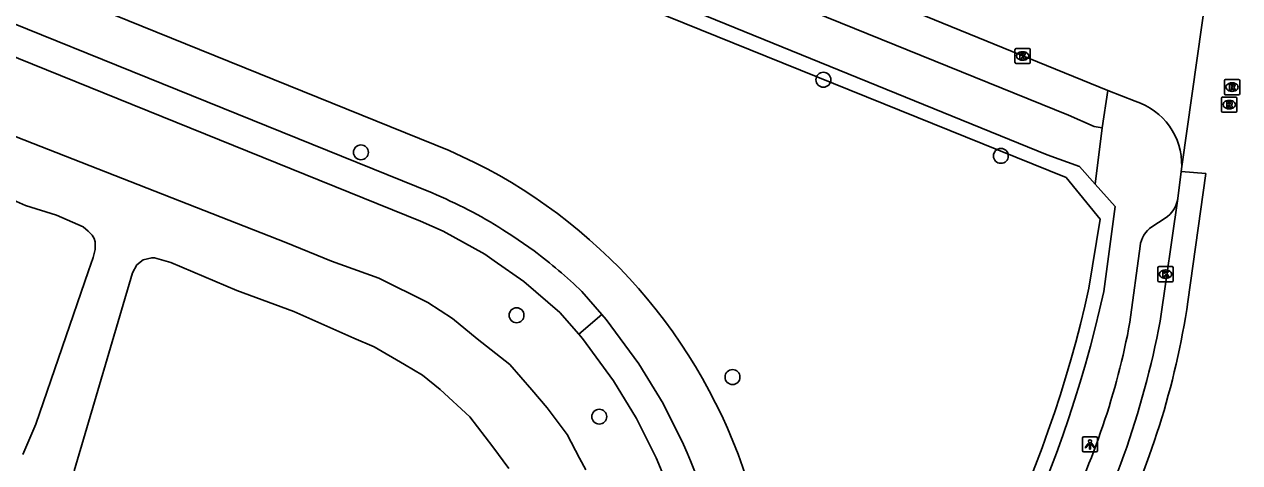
# Model space of a CAD drawing. Extents: x 163010 to 163853, y 382793 to 383982.
# Drawn here: x 163645.6 to 163725.4, y 383028.8 to 383057.6 of the extents above; entities that cross this region are included whole.
import ezdxf

# ---------------------------------------------------------------- set-up
doc = ezdxf.new("R2010")
doc.units = 0
for name, color, linetype in [('IMGEO_Boom', 7, 'Continuous'), ('IMGEO_Groenvoorziening', 7, 'Continuous'), ('IMGEO_Hek', 7, 'Continuous'), ('IMGEO_Kolk', 7, 'Continuous'), ('IMGEO_Lichtpunt', 7, 'Continuous'), ('IMGEO_Rijbaan_lokaal_open', 7, 'Continuous'), ('IMGEO_Rioolput', 7, 'Continuous'), ('IMGEO_Voetpad_gesloten', 7, 'Continuous'), ('IMGEO_Voetpad_open', 7, 'Continuous')]:
    doc.layers.add(name, color=color, linetype=linetype)

msp = doc.modelspace()

# ---------------------------------------------------------------- linework, layer by layer
at = {"layer": 'IMGEO_Boom'}
for centre in [(163698.09, 383053.976), (163667.727, 383049.213), (163709.739, 383048.982), (163677.943, 383038.525), (163692.121, 383034.463), (163683.373, 383031.869)]:
    msp.add_circle(centre, 0.489, dxfattribs=at)
at = {"layer": 'IMGEO_Groenvoorziening'}
for points in [[(163551.925, 383113.604), (163682.332, 383060.389), (163714.021, 383047.565), (163716.256, 383044.834), (163715.519, 383040.306)], [(163673.52, 383049.327), (163538.918, 383103.782)], [(163535.444, 383101.951), (163672.395, 383046.546)], [(163682.026, 383037.276), (163680.783, 383038.707), (163678.419, 383040.746), (163676.469, 383042.1), (163675.855, 383042.527), (163673.119, 383044.03), (163671.636, 383044.697), (163533.814, 383100.455)], [(163677.052, 383044.136), (163677.707, 383043.714), (163679.098, 383042.74)], [(163682.233, 383040.085), (163683.551, 383038.568)], [(163683.551, 383038.568), (163682.026, 383037.276)], [(163683.551, 383038.568), (163683.827, 383038.25), (163685.978, 383035.339), (163687.562, 383032.722), (163688.909, 383030.036)], [(163682.026, 383037.276), (163682.266, 383036.999), (163684.316, 383034.226), (163685.811, 383031.755), (163687.106, 383029.174), (163687.828, 383027.443), (163688.772, 383024.507), (163689.403, 383021.488), (163689.716, 383018.419), (163689.706, 383015.335), (163689.374, 383012.269), (163689.121, 383011.138), (163688.055, 383007.549), (163686.619, 383004.09), (163684.239, 383000), (163679.609, 382994.077), (163678.367, 382992.808)]]:
    msp.add_lwpolyline(points, dxfattribs=at)
for centre, radius, start, end in [((163659.443, 383016.947), 35.307, 331.79859, 66.50299), ((163660.206, 383017.288), 31.696, 57.89357, 67.38325), ((163660.03, 383017.047), 31.996, 46.05821, 53.41993), ((163638.118, 383057.337), 79.253, 319.53551, 347.59049), ((163660.308, 383016.973), 31.443, 350.7265, 24.54765)]:
    msp.add_arc(centre, radius, start, end, dxfattribs=at)
at = {"layer": 'IMGEO_Hek'}
for points in [[(163533.814, 383100.455), (163671.636, 383044.697), (163673.119, 383044.03), (163675.855, 383042.527), (163676.469, 383042.1)], [(163676.469, 383042.1), (163678.419, 383040.746), (163680.783, 383038.707), (163682.026, 383037.276), (163682.266, 383036.999), (163684.316, 383034.226), (163685.811, 383031.755), (163687.106, 383029.174), (163687.828, 383027.443), (163688.772, 383024.507), (163689.403, 383021.488), (163689.716, 383018.419), (163689.706, 383015.335), (163689.374, 383012.269), (163689.121, 383011.138), (163688.055, 383007.549), (163686.619, 383004.09), (163684.239, 383000), (163679.609, 382994.077), (163678.367, 382992.808)]]:
    msp.add_lwpolyline(points, dxfattribs=at)
at = {"layer": 'IMGEO_Kolk'}
for p, q in [((163710.666, 383055.111), (163710.666, 383055.963)), ((163710.741, 383056.037), (163711.593, 383056.037)), ((163711.154, 383055.817), (163711.179, 383055.817)), ((163711.667, 383055.963), (163711.667, 383055.111)), ((163711.593, 383055.037), (163710.741, 383055.037)), ((163711.177, 383055.257), (163711.152, 383055.257)), ((163720.048, 383040.791), (163720.048, 383041.643)), ((163720.123, 383041.717), (163720.975, 383041.717)), ((163720.536, 383041.497), (163720.561, 383041.497)), ((163721.049, 383041.643), (163721.049, 383040.791)), ((163720.975, 383040.717), (163720.123, 383040.717)), ((163720.559, 383040.937), (163720.534, 383040.937))]:
    msp.add_line(p, q, dxfattribs=at)
for points in [[(163710.666, 383055.111), (163710.666, 383055.963)], [(163710.741, 383056.037), (163711.593, 383056.037)], [(163710.987, 383055.737), (163711.11, 383055.737), (163711.11, 383055.586), (163711.24, 383055.737), (163711.404, 383055.737), (163711.258, 383055.586), (163711.411, 383055.337), (163711.259, 383055.337), (163711.174, 383055.501), (163711.11, 383055.434), (163711.11, 383055.337), (163710.987, 383055.337), (163710.987, 383055.737)], [(163711.667, 383055.963), (163711.667, 383055.111)], [(163711.593, 383055.037), (163710.741, 383055.037)], [(163720.048, 383040.791), (163720.048, 383041.643)], [(163720.123, 383041.717), (163720.975, 383041.717)], [(163720.369, 383041.417), (163720.492, 383041.417), (163720.492, 383041.266), (163720.622, 383041.417), (163720.786, 383041.417), (163720.64, 383041.266), (163720.793, 383041.017), (163720.641, 383041.017), (163720.556, 383041.181), (163720.492, 383041.114), (163720.492, 383041.017), (163720.369, 383041.017), (163720.369, 383041.417)], [(163721.049, 383041.643), (163721.049, 383040.791)], [(163720.975, 383040.717), (163720.123, 383040.717)]]:
    msp.add_lwpolyline(points, dxfattribs=at)
for centre, start, end in [((163710.743, 383055.961), 91.55205, 178.44795), ((163710.743, 383055.961), 91.55205, 178.44795), ((163711.591, 383055.961), 1.55205, 88.44795), ((163711.591, 383055.961), 1.55205, 88.44795), ((163710.743, 383055.113), 181.55205, 268.44795), ((163710.743, 383055.113), 181.55205, 268.44795), ((163711.591, 383055.113), 271.55205, 358.44795), ((163711.591, 383055.113), 271.55205, 358.44795), ((163720.125, 383041.641), 91.55205, 178.44795), ((163720.125, 383041.641), 91.55205, 178.44795), ((163720.973, 383041.641), 1.55205, 88.44795), ((163720.973, 383041.641), 1.55205, 88.44795), ((163720.125, 383040.793), 181.55205, 268.44795), ((163720.125, 383040.793), 181.55205, 268.44795), ((163720.973, 383040.793), 271.55205, 358.44795), ((163720.973, 383040.793), 271.55205, 358.44795)]:
    msp.add_arc(centre, 0.0765, start, end, dxfattribs=at)
for centre, major_axis, ratio, start_param, end_param in [((163711.153, 383055.537), (-0.387, 0.002), 0.722429, 4.712389, 7.853982), ((163711.178, 383055.537), (-0.39, 0.002), 0.717154, 1.570796, 4.712389), ((163720.535, 383041.217), (-0.387, 0.002), 0.722429, 4.712389, 7.853982), ((163720.56, 383041.217), (-0.39, 0.002), 0.717154, 1.570796, 4.712389)]:
    msp.add_ellipse(centre, major_axis=major_axis, ratio=ratio, start_param=start_param, end_param=end_param, dxfattribs=at)
at = {"layer": 'IMGEO_Lichtpunt'}
for p, q in [((163715.091, 383030.451), (163715.091, 383029.644)), ((163715.091, 383030.451), (163715.091, 383029.644)), ((163715.993, 383030.546), (163715.185, 383030.546)), ((163715.993, 383030.546), (163715.185, 383030.546)), ((163716.087, 383029.644), (163716.087, 383030.451)), ((163716.087, 383029.644), (163716.087, 383030.451)), ((163715.185, 383029.55), (163715.993, 383029.55)), ((163715.185, 383029.55), (163715.993, 383029.55))]:
    msp.add_line(p, q, dxfattribs=at)
for points in [[(163715.465, 383030.115), (163715.504, 383030.087), (163715.316, 383029.825), (163715.278, 383029.852), (163715.465, 383030.115)], [(163715.567, 383030.067), (163715.614, 383030.067), (163715.614, 383029.745), (163715.567, 383029.745), (163715.567, 383030.067)], [(163715.677, 383030.087), (163715.715, 383030.114), (163715.902, 383029.852), (163715.863, 383029.824), (163715.677, 383030.087)]]:
    msp.add_lwpolyline(points, dxfattribs=at)
msp.add_circle((163715.59, 383030.249), 0.0994, dxfattribs=at)
for centre, start, end in [((163715.185, 383030.451), 90, 180), ((163715.185, 383030.451), 90, 180), ((163715.993, 383030.451), 0, 90), ((163715.993, 383030.451), 0, 90), ((163715.185, 383029.644), 180, 270), ((163715.185, 383029.644), 180, 270), ((163715.993, 383029.644), 270, 0), ((163715.993, 383029.644), 270, 360)]:
    msp.add_arc(centre, 0.0946, start, end, dxfattribs=at)
at = {"layer": 'IMGEO_Rijbaan_lokaal_open'}
for points in [[(163697.913, 383060.965), (163716.76, 383053.267)], [(163723.283, 383060.046), (163721.611, 383048.28)], [(163718.558, 383052.569), (163716.76, 383053.267)], [(163721.356, 383046.176), (163721.578, 383047.952)], [(163721.611, 383048.28), (163721.578, 383047.952)], [(163721.578, 383047.952), (163723.19, 383047.816), (163722.02, 383039.412)], [(163721.356, 383046.176), (163720.192, 383038.14)]]:
    msp.add_lwpolyline(points, dxfattribs=at)
for centre, radius, start, end in [((163717.244, 383048.402), 4.369, 358.39663, 72.49149), ((163668.854, 383047.384), 53.76, 333.67505, 351.47263), ((163662.991, 383048.836), 58.192, 331.43509, 349.40863)]:
    msp.add_arc(centre, radius, start, end, dxfattribs=at)
at = {"layer": 'IMGEO_Rioolput'}
for p, q in [((163724.416, 383053.069), (163724.416, 383053.921)), ((163724.491, 383053.995), (163725.343, 383053.995)), ((163724.904, 383053.775), (163724.929, 383053.775)), ((163725.417, 383053.921), (163725.417, 383053.069)), ((163724.232, 383051.919), (163724.232, 383052.771)), ((163724.307, 383052.845), (163725.159, 383052.845)), ((163725.343, 383052.995), (163724.491, 383052.995)), ((163724.72, 383052.625), (163724.745, 383052.625)), ((163724.927, 383053.215), (163724.902, 383053.215)), ((163725.233, 383052.771), (163725.233, 383051.919)), ((163725.159, 383051.845), (163724.307, 383051.845)), ((163724.743, 383052.065), (163724.718, 383052.065))]:
    msp.add_line(p, q, dxfattribs=at)
for points in [[(163724.416, 383053.069), (163724.416, 383053.921)], [(163724.491, 383053.995), (163725.343, 383053.995)], [(163725.005, 383053.693), (163724.753, 383053.695), (163724.753, 383053.295)], [(163724.753, 383053.295), (163724.877, 383053.295), (163724.877, 383053.457), (163724.888, 383053.457)], [(163724.931, 383053.614), (163724.877, 383053.614), (163724.877, 383053.533)], [(163724.877, 383053.533), (163724.929, 383053.533)], [(163724.935, 383053.428), (163725.006, 383053.295), (163725.146, 383053.295), (163725.081, 383053.421)], [(163725.417, 383053.921), (163725.417, 383053.069)], [(163724.232, 383051.919), (163724.232, 383052.771)], [(163724.307, 383052.845), (163725.159, 383052.845)], [(163725.343, 383052.995), (163724.491, 383052.995)], [(163724.821, 383052.543), (163724.569, 383052.545), (163724.569, 383052.145)], [(163725.233, 383052.771), (163725.233, 383051.919)], [(163725.159, 383051.845), (163724.307, 383051.845)], [(163724.569, 383052.145), (163724.693, 383052.145), (163724.693, 383052.307), (163724.704, 383052.307)], [(163724.747, 383052.464), (163724.693, 383052.464), (163724.693, 383052.383)], [(163724.693, 383052.383), (163724.745, 383052.383)], [(163724.751, 383052.278), (163724.822, 383052.145), (163724.962, 383052.145), (163724.897, 383052.271)]]:
    msp.add_lwpolyline(points, dxfattribs=at)
for centre, radius, start, end in [((163724.493, 383053.919), 0.0765, 91.55205, 178.44795), ((163724.493, 383053.919), 0.0765, 91.55205, 178.44795), ((163724.887, 383053.404), 0.0533, 26.02933, 88.69889), ((163724.913, 383053.722), 0.19, 274.7715, 282.96867), ((163724.937, 383053.518), 0.0964, 77.00612, 93.18647), ((163724.951, 383053.575), 0.0378, 276.66336, 79.67722), ((163725.004, 383053.583), 0.109, 350.36119, 89.41601), ((163725.002, 383053.583), 0.112, 277.58423, 350.98172), ((163724.986, 383053.368), 0.108, 29.51342, 73.79051), ((163725.341, 383053.919), 0.0765, 1.55205, 88.44795), ((163725.341, 383053.919), 0.0765, 1.55205, 88.44795), ((163724.309, 383052.769), 0.0765, 91.55205, 178.44795), ((163724.309, 383052.769), 0.0765, 91.55205, 178.44795), ((163724.493, 383053.071), 0.0765, 181.55205, 268.44795), ((163724.493, 383053.071), 0.0765, 181.55205, 268.44795), ((163724.82, 383052.433), 0.109, 350.36119, 89.41601), ((163725.157, 383052.769), 0.0765, 1.55205, 88.44795), ((163725.157, 383052.769), 0.0765, 1.55205, 88.44795), ((163725.341, 383053.071), 0.0765, 271.55205, 358.44795), ((163725.341, 383053.071), 0.0765, 271.55205, 358.44795), ((163724.309, 383051.921), 0.0765, 181.55205, 268.44795), ((163724.309, 383051.921), 0.0765, 181.55205, 268.44795), ((163724.703, 383052.254), 0.0533, 26.02933, 88.69889), ((163724.729, 383052.572), 0.19, 274.7715, 282.96867), ((163724.753, 383052.368), 0.0964, 77.00612, 93.18647), ((163724.767, 383052.425), 0.0378, 276.66336, 79.67722), ((163724.818, 383052.433), 0.112, 277.58423, 350.98172), ((163724.802, 383052.218), 0.108, 29.51342, 73.79051), ((163725.157, 383051.921), 0.0765, 271.55205, 358.44795), ((163725.157, 383051.921), 0.0765, 271.55205, 358.44795)]:
    msp.add_arc(centre, radius, start, end, dxfattribs=at)
for centre, major_axis, ratio, start_param, end_param in [((163724.903, 383053.495), (-0.387, 0.002), 0.722429, 4.712389, 7.853982), ((163724.928, 383053.495), (-0.39, 0.002), 0.717154, 1.570796, 4.712389), ((163724.719, 383052.345), (-0.387, 0.002), 0.722429, 4.712389, 7.853982), ((163724.744, 383052.345), (-0.39, 0.002), 0.717154, 1.570796, 4.712389)]:
    msp.add_ellipse(centre, major_axis=major_axis, ratio=ratio, start_param=start_param, end_param=end_param, dxfattribs=at)
at = {"layer": 'IMGEO_Voetpad_gesloten'}
for points in [[(163636.475, 383053.592), (163662.798, 383043.291), (163665.805, 383042.067), (163668.906, 383040.963), (163672.126, 383039.366), (163673.729, 383038.308), (163675.366, 383036.978), (163677.501, 383035.297), (163678.951, 383033.618), (163679.963, 383032.447), (163681.266, 383030.692), (163682.081, 383029.143), (163682.481, 383028.384)], [(163645.541, 383029.379), (163646.379, 383031.369), (163649.837, 383041.436), (163650.145, 383042.305), (163650.289, 383042.845), (163650.289, 383043.349), (163650.217, 383043.562), (163650.087, 383043.77), (163649.831, 383044.043), (163649.484, 383044.329), (163647.75, 383045.094), (163645.712, 383045.715), (163644.121, 383046.422)], [(163677.439, 383028.457), (163676.394, 383029.886), (163674.872, 383031.867), (163672.935, 383033.654), (163671.77, 383034.588), (163670.594, 383035.282), (163668.603, 383036.457), (163667.256, 383037.019), (163663.332, 383038.764), (163659.589, 383040.154), (163655.256, 383041.983), (163654.18, 383042.291), (163653.997, 383042.291), (163653.435, 383042.17), (163653.024, 383041.831), (163652.741, 383041.306), (163648.896, 383028.316)]]:
    msp.add_lwpolyline(points, dxfattribs=at)
at = {"layer": 'IMGEO_Voetpad_open'}
for points in [[(163716.385, 383050.818), (163715.856, 383050.902), (163714.179, 383051.656), (163686.887, 383062.727), (163554.417, 383117.031)], [(163552.254, 383114.55), (163552.303, 383114.53), (163682.71, 383061.315), (163683.641, 383060.935), (163684.533, 383060.571), (163686.049, 383059.953), (163712.787, 383049.042), (163714.893, 383048.292), (163715.928, 383047.135)], [(163716.76, 383053.267), (163716.385, 383050.818)], [(163715.928, 383047.135), (163716.385, 383050.818)], [(163716.496, 383040.091), (163717.253, 383045.653), (163715.928, 383047.135)], [(163719.65, 383044.328), (163720.521, 383044.884)], [(163718.212, 383038.063), (163718.88, 383043.056)]]:
    msp.add_lwpolyline(points, dxfattribs=at)
for centre, radius, start, end in [((163719.463, 383046.483), 1.918, 303.47792, 350.77413), ((163720.672, 383042.84), 1.805, 124.49387, 173.12925), ((163638.101, 383057.346), 80.272, 319.53858, 347.58687), ((163668.977, 383047.309), 50.095, 333.27207, 349.36449)]:
    msp.add_arc(centre, radius, start, end, dxfattribs=at)

doc.saveas('drawing.dxf')
